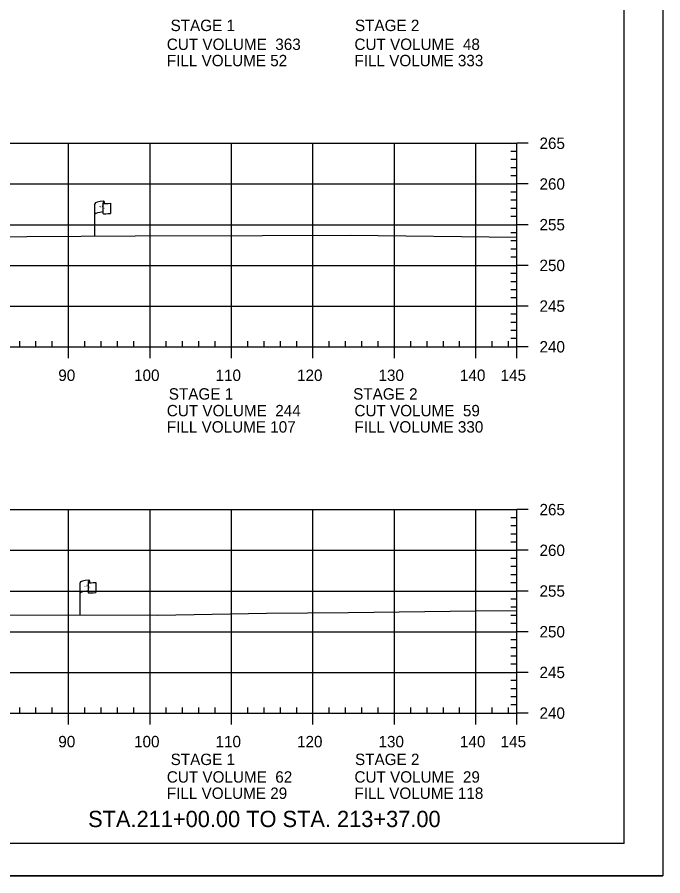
# Model space of a CAD drawing. Extents: x 1365647 to 1367999, y 387113 to 400173.
# Drawn here: x 1365977.8 to 1366057, y 390572.8 to 390678.3 of the extents above; entities that cross this region are included whole.
import ezdxf

# ---------------------------------------------------------------- set-up
doc = ezdxf.new("R2010")
doc.units = 0
for name, color, linetype in [('E_Existing ROW', 7, 'Continuous'), ('R_Axis', 7, 'Continuous'), ('R_Axis Annot', 7, 'Continuous'), ('R_Border', 7, 'Continuous'), ('R_Draft', 7, 'Continuous'), ('R_Exist Surface', 7, 'Continuous'), ('R_Grid', 7, 'Continuous'), ('R_No Plot', 7, 'Continuous')]:
    doc.layers.add(name, color=color, linetype=linetype)

msp = doc.modelspace()

# ---------------------------------------------------------------- linework, layer by layer
at = {"layer": 'E_Existing ROW'}
for p, q in [((1365987.32, 390651.41), (1365987.32, 390655.36)), ((1365988.31, 390655.45), (1365988.31, 390655.44)), ((1365988.31, 390655.44), (1365988.31, 390654.21)), ((1365988.48, 390655.61), (1365988.48, 390655.37)), ((1365989.25, 390655.42), (1365989.25, 390654.18)), ((1365985.5, 390604.84), (1365985.5, 390608.79)), ((1365986.5, 390608.89), (1365986.5, 390608.87)), ((1365986.5, 390608.87), (1365986.5, 390607.65)), ((1365986.66, 390609.04), (1365986.66, 390608.8)), ((1365987.43, 390608.85), (1365987.43, 390607.61))]:
    msp.add_line(p, q, dxfattribs=at)
for centre, radius, start, end in [((1365988.39, 390655.45), 0.078, 88.6458, 274.2828), ((1365988.4, 390655.61), 0.0783, 263.0712, 93.9564), ((1365988.39, 390654.21), 0.0783, 180, 273.9564), ((1365986.57, 390608.89), 0.078, 88.6458, 274.2828), ((1365986.59, 390609.04), 0.0783, 263.0712, 93.9564), ((1365986.57, 390607.65), 0.0783, 180, 273.9564)]:
    msp.add_arc(centre, radius, start, end, dxfattribs=at)
for centre, major_axis, ratio, start_param, end_param in [((1365988.9, 390655.4), (-1.58, -0.04), 0.19887, 5.030368, 6.283185), ((1365989.61, 390655.52), (-1.23, -0.13), 0.052933, 0.159456, 1.268315), ((1365988.9, 390654.08), (-1.58, -0.04), 0.19887, 5.083035, 6.194897), ((1365989.61, 390654.28), (-1.23, -0.13), 0.052933, 0.159456, 1.268315), ((1365987.08, 390608.84), (-1.58, -0.04), 0.19887, 5.030368, 6.283185), ((1365987.79, 390608.95), (-1.23, -0.13), 0.052933, 0.159456, 1.268315), ((1365987.08, 390607.52), (-1.58, -0.04), 0.19887, 5.083035, 6.194897), ((1365987.79, 390607.71), (-1.23, -0.13), 0.052933, 0.159456, 1.268315)]:
    msp.add_ellipse(centre, major_axis=major_axis, ratio=ratio, start_param=start_param, end_param=end_param, dxfattribs=at)
at = {"layer": 'R_Axis'}
for p, q in [((1366039.09, 390637.79), (1366039.09, 390662.79)), ((1366040.49, 390662.79), (1366039.09, 390662.79)), ((1366039.09, 390661.79), (1366038.39, 390661.79)), ((1366039.09, 390660.79), (1366038.39, 390660.79)), ((1366039.09, 390659.79), (1366038.39, 390659.79)), ((1366039.09, 390658.79), (1366038.39, 390658.79)), ((1366040.49, 390657.79), (1366039.09, 390657.79)), ((1366039.09, 390656.79), (1366038.39, 390656.79)), ((1366039.09, 390655.79), (1366038.39, 390655.79)), ((1366039.09, 390654.79), (1366038.39, 390654.79)), ((1366039.09, 390653.79), (1366038.39, 390653.79)), ((1366040.49, 390652.79), (1366039.09, 390652.79)), ((1366039.09, 390651.79), (1366038.39, 390651.79)), ((1366039.09, 390650.79), (1366038.39, 390650.79)), ((1366039.09, 390649.79), (1366038.39, 390649.79)), ((1366039.09, 390648.79), (1366038.39, 390648.79)), ((1366040.49, 390647.79), (1366039.09, 390647.79)), ((1366039.09, 390646.79), (1366038.39, 390646.79)), ((1366039.09, 390645.79), (1366038.39, 390645.79)), ((1366039.09, 390644.79), (1366038.39, 390644.79)), ((1366039.09, 390643.79), (1366038.39, 390643.79)), ((1366040.49, 390642.79), (1366039.09, 390642.79)), ((1366039.09, 390641.79), (1366038.39, 390641.79)), ((1366039.09, 390640.79), (1366038.39, 390640.79)), ((1366039.09, 390639.79), (1366038.39, 390639.79)), ((1365978.09, 390637.79), (1365978.09, 390638.49)), ((1365980.09, 390637.79), (1365980.09, 390638.49)), ((1365982.09, 390637.79), (1365982.09, 390638.49)), ((1365986.09, 390637.79), (1365986.09, 390638.49)), ((1365988.09, 390637.79), (1365988.09, 390638.49)), ((1365990.09, 390637.79), (1365990.09, 390638.49)), ((1365992.09, 390637.79), (1365992.09, 390638.49)), ((1365996.09, 390637.79), (1365996.09, 390638.49)), ((1365998.09, 390637.79), (1365998.09, 390638.49)), ((1366000.09, 390637.79), (1366000.09, 390638.49)), ((1366002.09, 390637.79), (1366002.09, 390638.49)), ((1366006.09, 390637.79), (1366006.09, 390638.49)), ((1366008.09, 390637.79), (1366008.09, 390638.49)), ((1366010.09, 390637.79), (1366010.09, 390638.49)), ((1366012.09, 390637.79), (1366012.09, 390638.49)), ((1366016.09, 390637.79), (1366016.09, 390638.49)), ((1366018.09, 390637.79), (1366018.09, 390638.49)), ((1366020.09, 390637.79), (1366020.09, 390638.49)), ((1366022.09, 390637.79), (1366022.09, 390638.49)), ((1366026.09, 390637.79), (1366026.09, 390638.49)), ((1366028.09, 390637.79), (1366028.09, 390638.49)), ((1366030.09, 390637.79), (1366030.09, 390638.49)), ((1366032.09, 390637.79), (1366032.09, 390638.49)), ((1366036.09, 390637.79), (1366036.09, 390638.49)), ((1366038.09, 390637.79), (1366038.09, 390638.49)), ((1366039.09, 390638.79), (1366038.39, 390638.79)), ((1365749.09, 390637.79), (1366039.09, 390637.79)), ((1365984.09, 390636.39), (1365984.09, 390637.79)), ((1365994.09, 390636.39), (1365994.09, 390637.79)), ((1366004.09, 390636.39), (1366004.09, 390637.79)), ((1366014.09, 390636.39), (1366014.09, 390637.79)), ((1366024.09, 390636.39), (1366024.09, 390637.79)), ((1366034.09, 390636.39), (1366034.09, 390637.79)), ((1366039.09, 390636.39), (1366039.09, 390637.79)), ((1366040.49, 390637.79), (1366039.09, 390637.79)), ((1366039.09, 390592.79), (1366039.09, 390617.79)), ((1366040.49, 390617.79), (1366039.09, 390617.79)), ((1366039.09, 390616.79), (1366038.39, 390616.79)), ((1366039.09, 390615.79), (1366038.39, 390615.79)), ((1366039.09, 390614.79), (1366038.39, 390614.79)), ((1366039.09, 390613.79), (1366038.39, 390613.79)), ((1366040.49, 390612.79), (1366039.09, 390612.79)), ((1366039.09, 390611.79), (1366038.39, 390611.79)), ((1366039.09, 390610.79), (1366038.39, 390610.79)), ((1366039.09, 390609.79), (1366038.39, 390609.79)), ((1366039.09, 390608.79), (1366038.39, 390608.79)), ((1366040.49, 390607.79), (1366039.09, 390607.79)), ((1366039.09, 390606.79), (1366038.39, 390606.79)), ((1366039.09, 390605.79), (1366038.39, 390605.79)), ((1366039.09, 390604.79), (1366038.39, 390604.79)), ((1366039.09, 390603.79), (1366038.39, 390603.79)), ((1366040.49, 390602.79), (1366039.09, 390602.79)), ((1366039.09, 390601.79), (1366038.39, 390601.79)), ((1366039.09, 390600.79), (1366038.39, 390600.79)), ((1366039.09, 390599.79), (1366038.39, 390599.79)), ((1366039.09, 390598.79), (1366038.39, 390598.79)), ((1366040.49, 390597.79), (1366039.09, 390597.79)), ((1366039.09, 390596.79), (1366038.39, 390596.79)), ((1366039.09, 390595.79), (1366038.39, 390595.79)), ((1366039.09, 390594.79), (1366038.39, 390594.79)), ((1365978.09, 390592.79), (1365978.09, 390593.49)), ((1365980.09, 390592.79), (1365980.09, 390593.49)), ((1365982.09, 390592.79), (1365982.09, 390593.49)), ((1365986.09, 390592.79), (1365986.09, 390593.49)), ((1365988.09, 390592.79), (1365988.09, 390593.49)), ((1365990.09, 390592.79), (1365990.09, 390593.49)), ((1365992.09, 390592.79), (1365992.09, 390593.49)), ((1365996.09, 390592.79), (1365996.09, 390593.49)), ((1365998.09, 390592.79), (1365998.09, 390593.49)), ((1366000.09, 390592.79), (1366000.09, 390593.49)), ((1366002.09, 390592.79), (1366002.09, 390593.49)), ((1366006.09, 390592.79), (1366006.09, 390593.49)), ((1366008.09, 390592.79), (1366008.09, 390593.49)), ((1366010.09, 390592.79), (1366010.09, 390593.49)), ((1366012.09, 390592.79), (1366012.09, 390593.49)), ((1366016.09, 390592.79), (1366016.09, 390593.49)), ((1366018.09, 390592.79), (1366018.09, 390593.49)), ((1366020.09, 390592.79), (1366020.09, 390593.49)), ((1366022.09, 390592.79), (1366022.09, 390593.49)), ((1366026.09, 390592.79), (1366026.09, 390593.49)), ((1366028.09, 390592.79), (1366028.09, 390593.49)), ((1366030.09, 390592.79), (1366030.09, 390593.49)), ((1366032.09, 390592.79), (1366032.09, 390593.49)), ((1366036.09, 390592.79), (1366036.09, 390593.49)), ((1366038.09, 390592.79), (1366038.09, 390593.49)), ((1366039.09, 390593.79), (1366038.39, 390593.79)), ((1365749.09, 390592.79), (1366039.09, 390592.79)), ((1365984.09, 390591.39), (1365984.09, 390592.79)), ((1365994.09, 390591.39), (1365994.09, 390592.79)), ((1366004.09, 390591.39), (1366004.09, 390592.79)), ((1366014.09, 390591.39), (1366014.09, 390592.79)), ((1366024.09, 390591.39), (1366024.09, 390592.79)), ((1366034.09, 390591.39), (1366034.09, 390592.79)), ((1366039.09, 390591.39), (1366039.09, 390592.79)), ((1366040.49, 390592.79), (1366039.09, 390592.79))]:
    msp.add_line(p, q, dxfattribs=at)
at = {"layer": 'R_Border'}
for q in [(1366052.27, 390782.25), (1365736.09, 390576.79)]:
    msp.add_line((1366052.27, 390576.79), q, dxfattribs=at)
at = {"layer": 'R_Exist Surface'}
for points in [[(1365972.3, 390651.31), (1365992.25, 390651.44), (1366007.91, 390651.46), (1366018.69, 390651.49), (1366039.09, 390651.26)], [(1365969.85, 390604.87), (1365995.03, 390604.82), (1366008.39, 390605.07), (1366018.44, 390605.16), (1366034.03, 390605.35), (1366039.09, 390605.4)]]:
    msp.add_lwpolyline(points, dxfattribs=at)
at = {"layer": 'R_Grid'}
for p, q in [((1365749.09, 390662.79), (1366039.09, 390662.79)), ((1365984.09, 390637.79), (1365984.09, 390662.79)), ((1365994.09, 390637.79), (1365994.09, 390662.79)), ((1366004.09, 390637.79), (1366004.09, 390662.79)), ((1366014.09, 390637.79), (1366014.09, 390662.79)), ((1366024.09, 390637.79), (1366024.09, 390662.79)), ((1366034.09, 390637.79), (1366034.09, 390662.79)), ((1366039.09, 390637.79), (1366039.09, 390662.79)), ((1365749.09, 390657.79), (1366039.09, 390657.79)), ((1365749.09, 390652.79), (1366039.09, 390652.79)), ((1365749.09, 390647.79), (1366039.09, 390647.79)), ((1365749.09, 390642.79), (1366039.09, 390642.79)), ((1365749.09, 390637.79), (1366039.09, 390637.79)), ((1365749.09, 390617.79), (1366039.09, 390617.79)), ((1365984.09, 390592.79), (1365984.09, 390617.79)), ((1365994.09, 390592.79), (1365994.09, 390617.79)), ((1366004.09, 390592.79), (1366004.09, 390617.79)), ((1366014.09, 390592.79), (1366014.09, 390617.79)), ((1366024.09, 390592.79), (1366024.09, 390617.79)), ((1366034.09, 390592.79), (1366034.09, 390617.79)), ((1366039.09, 390592.79), (1366039.09, 390617.79)), ((1365749.09, 390612.79), (1366039.09, 390612.79)), ((1365749.09, 390607.79), (1366039.09, 390607.79)), ((1365749.09, 390602.79), (1366039.09, 390602.79)), ((1365749.09, 390597.79), (1366039.09, 390597.79)), ((1365749.09, 390592.79), (1366039.09, 390592.79))]:
    msp.add_line(p, q, dxfattribs=at)
at = {"layer": 'R_No Plot'}
msp.add_line((1365723.69, 390572.81), (1366057.03, 390572.81), dxfattribs=at)
msp.add_lwpolyline([(1365723.69, 390786.14), (1366057.03, 390786.14), (1366057.03, 390572.8), (1365723.69, 390572.8)], close=True, dxfattribs=at)

# ---------------------------------------------------------------- texts
at = {"layer": 'E_Existing ROW'}
for s, height, rotation, p in [(' O', 0.2, 9.9884, (1365987.98, 390654.91)), ('DWB 11-9-07', 0.001, 90, (1365988.48, 390655.37)), ('R ', 0.2, 9.9884, (1365987.84, 390654.86)), ('W', 0.2, 351.1788, (1365988.31, 390654.74)), ('DWB 11-9-07', 0.001, 5.0717, (1365989.24, 390654.18)), ('DWB 11-9-07', 0.001, 90, (1365987.32, 390651.41)), ('DWB 11-9-07', 0.001, 90, (1365986.66, 390608.8)), ('R ', 0.2, 9.9884, (1365986.02, 390608.29)), (' O', 0.2, 9.9884, (1365986.17, 390608.34)), ('W', 0.2, 351.1788, (1365986.5, 390608.17)), ('DWB 11-9-07', 0.001, 5.0717, (1365987.42, 390607.61)), ('DWB 11-9-07', 0.001, 90, (1365985.5, 390604.84))]:
    msp.add_text(s, height=height, rotation=rotation, dxfattribs=at).set_placement(p)
at = {"layer": 'R_Axis Annot'}
for s, p in [('STAGE 1', (1365996.61, 390676.57)), ('STAGE 2', (1366019.24, 390676.57)), ('CUT VOLUME  363', (1365996.15, 390674.25)), ('CUT VOLUME  48', (1366019.18, 390674.25)), ('FILL VOLUME 52', (1365996.15, 390672.25)), ('FILL VOLUME 333', (1366019.18, 390672.25)), ('265', (1366041.89, 390662.09)), ('260', (1366041.89, 390657.09)), ('255', (1366041.89, 390652.09)), ('250', (1366041.89, 390647.09)), ('245', (1366041.89, 390642.09)), ('240', (1366041.89, 390637.09)), ('90', (1365982.83, 390633.59)), ('100', (1365992.13, 390633.59)), ('110', (1366002.13, 390633.59)), ('120', (1366012.13, 390633.59)), ('130', (1366022.13, 390633.59)), ('140', (1366032.13, 390633.59)), ('145', (1366037.12, 390633.59)), ('STAGE 1', (1365996.39, 390631.3)), ('STAGE 2', (1366019.02, 390631.3)), ('CUT VOLUME  244', (1365996.15, 390629.25)), ('CUT VOLUME  59', (1366019.18, 390629.25)), ('FILL VOLUME 107', (1365996.15, 390627.25)), ('FILL VOLUME 330', (1366019.18, 390627.25)), ('265', (1366041.89, 390617.09)), ('260', (1366041.89, 390612.09)), ('255', (1366041.89, 390607.09)), ('250', (1366041.89, 390602.09)), ('245', (1366041.89, 390597.09)), ('240', (1366041.89, 390592.09)), ('90', (1365982.83, 390588.59)), ('100', (1365992.13, 390588.59)), ('110', (1366002.13, 390588.59)), ('120', (1366012.13, 390588.59)), ('130', (1366022.13, 390588.59)), ('140', (1366032.13, 390588.59)), ('145', (1366037.12, 390588.59)), ('STAGE 1', (1365996.62, 390586.41)), ('STAGE 2', (1366019.25, 390586.41)), ('CUT VOLUME  62', (1365996.15, 390584.25)), ('CUT VOLUME  29', (1366019.18, 390584.25)), ('FILL VOLUME 29', (1365996.15, 390582.25)), ('FILL VOLUME 118', (1366019.18, 390582.25))]:
    msp.add_text(s, height=1.4, dxfattribs=at).set_placement(p)
at = {"layer": 'R_Draft'}
msp.add_text('STA.211+00.00 TO STA. 213+37.00', height=2, dxfattribs=at).set_placement((1365986.49, 390578.79))

doc.saveas('drawing.dxf')
